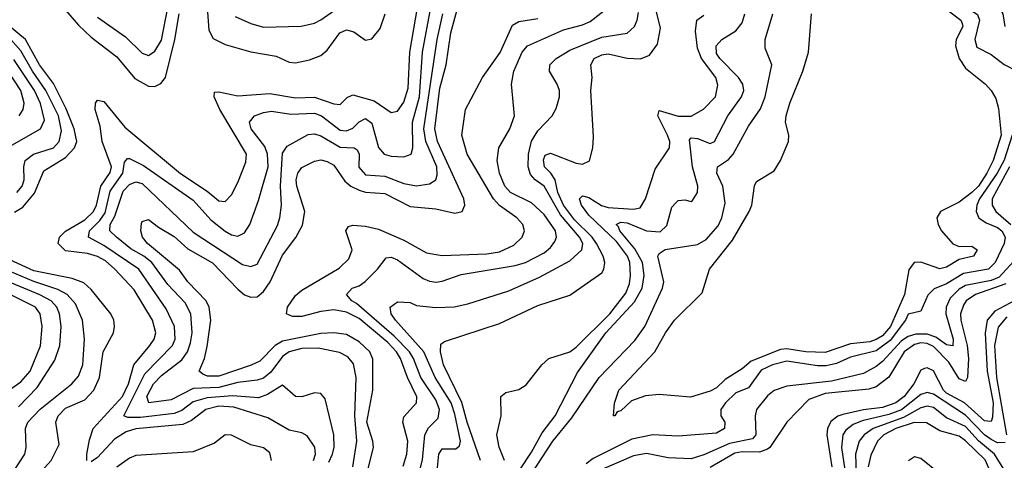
# Model space of a CAD drawing. Header units: inches. Extents: x 884549 to 1028252, y 526810 to 653624.
# Tile 989 of 1056: x 1013226 to 1016312, y 625810 to 627192. Entities that reach past the tile are written whole.
import ezdxf

# ---------------------------------------------------------------- set-up
doc = ezdxf.new("R2010")
doc.units = ezdxf.units.IN
doc.header["$MEASUREMENT"] = 0
doc.layers.add('B0612', color=7, linetype='Continuous')

msp = doc.modelspace()

# ---------------------------------------------------------------- linework, layer by layer
at = {"layer": 'B0612', "color": 5}
for points, elevation in [([(1016385.7, 627914.3), (1016295.8, 627884.2), (1016272.6, 627870), (1016150, 627756.5), (1016090, 627710.5), (1016082.9, 627690), (1016093.3, 627590), (1016080.6, 627530), (1016081.7, 627490), (1016123.6, 627403.6), (1016136, 627390), (1016169.3, 627369.3), (1016182.3, 627350), (1016180.9, 627330), (1016155, 627290), (1016150.8, 627270), (1016163.5, 627250), (1016227.5, 627207.5), (1016233.9, 627190), (1016218.8, 627130), (1016225.2, 627105.2), (1016270, 627082.2), (1016311.2, 627051.2), (1016352, 627030)], 1840), ([(1016350, 627871.5), (1016297.1, 627850), (1016202.1, 627770), (1016139.2, 627710), (1016125.5, 627690), (1016122.3, 627670), (1016130, 627590), (1016127.2, 627510), (1016140.6, 627470), (1016233, 627353), (1016235.9, 627290), (1016250, 627270.1), (1016296, 627230), (1016306.9, 627210), (1016313.4, 627170)], 1860), ([(1013301.4, 627301.4), (1013410, 627174.4), (1013450, 627136.5), (1013530, 627075.1), (1013587.2, 627007.2), (1013630, 626983), (1013650, 626982.6), (1013668.8, 626991.2), (1013682.6, 627010), (1013711.8, 627130), (1013725.7, 627210)], 2120), ([(1014309.3, 625750.7), (1014335.2, 625850), (1014333.2, 625870), (1014314.2, 625930), (1014333.1, 626030), (1014332.3, 626127.7), (1014323.3, 626150), (1014290, 626181.9), (1014250, 626204.7), (1014210, 626210), (1014170, 626208), (1014050, 626183.6), (1014026.5, 626170), (1013978.4, 626121.6), (1013951.3, 626108.7), (1013850, 626074.5), (1013814.1, 626074.1), (1013800.4, 626080.4), (1013788.3, 626090), (1013805.4, 626130), (1013813.2, 626166.8), (1013824.5, 626250), (1013820.2, 626290), (1013810.5, 626310.5), (1013753.2, 626370), (1013726.9, 626406.9), (1013626.2, 626490), (1013611.1, 626510), (1013606.1, 626530), (1013607.5, 626552.5), (1013610, 626559.3), (1013630, 626565.2), (1013660.9, 626540.9), (1013710, 626512.3), (1013753, 626473), (1013830, 626429.3), (1013910, 626346.9), (1013930, 626329.5), (1013950, 626321.4), (1013970, 626323.2), (1013990, 626339.8), (1014010.6, 626370), (1014050, 626453.3), (1014090.9, 626509.1), (1014112.7, 626547.3), (1014120.1, 626590), (1014094.3, 626670), (1014092.6, 626690), (1014097.5, 626710), (1014110, 626728.4), (1014150, 626748.6), (1014170, 626752.4), (1014190, 626747.3), (1014210, 626735.6), (1014245.4, 626685.4), (1014263.8, 626670), (1014290, 626656.8), (1014310, 626650.7), (1014370, 626647.1), (1014450, 626606.4), (1014530, 626598.7), (1014590, 626585.2), (1014612.2, 626590), (1014621, 626610), (1014617.4, 626630), (1014535.4, 626810), (1014527.3, 626850), (1014542.8, 626977.2), (1014563, 627050), (1014576.7, 627150), (1014604.9, 627255.1)], 2020), ([(1013901.3, 627201.3), (1013950, 627179.9), (1013990, 627168.2), (1014108.3, 627171.7), (1014150, 627180.9), (1014170, 627190.7), (1014270, 627262.3)], 2140), ([(1013436.4, 625810), (1013435.9, 625830), (1013445, 625875), (1013456.6, 625910), (1013548.2, 626010), (1013567.1, 626050), (1013583.8, 626110), (1013634.2, 626170), (1013647.7, 626190), (1013652.3, 626210), (1013642, 626250), (1013584.5, 626344.5), (1013524.4, 626410), (1013495.2, 626435.2), (1013470, 626449.1), (1013438.7, 626458.7), (1013370, 626467.5), (1013346.5, 626490), (1013350.8, 626510), (1013370, 626528.8), (1013430, 626564.4), (1013456.9, 626590), (1013466.3, 626610), (1013480.5, 626670), (1013510, 626712.8), (1013513.7, 626730), (1013484.1, 626810), (1013478.1, 626858.1), (1013462.1, 626910), (1013463.1, 626930), (1013470, 626939.5), (1013490, 626935), (1013555.1, 626855.1), (1013729.9, 626709.9), (1013813.7, 626653.7), (1013850, 626623.5), (1013870, 626621.7), (1013890, 626642.9), (1013910, 626681.2), (1013935, 626745), (1013936.8, 626770), (1013852.9, 626910), (1013835.2, 626950), (1013836, 626964), (1013850, 626965.4), (1013910, 626952.6), (1014010, 626960), (1014090, 626946.3), (1014150, 626949.1), (1014210, 626927.7), (1014230, 626925.8), (1014252.7, 626947.3), (1014270, 626956.6), (1014337.3, 626937.3), (1014390, 626900.2), (1014410, 626905), (1014430, 626932.9), (1014443.1, 626976.9), (1014448.2, 627090), (1014472.9, 627230)], 2080), ([(1014195, 625805), (1014206.6, 625830), (1014211.9, 625851.9), (1014210.3, 625890), (1014183, 626003), (1014170, 626019.5), (1014150, 626022), (1014110, 626009.3), (1014090, 626009.9), (1014050, 626045.6), (1014003.1, 626016.9), (1013974.1, 626005.9), (1013892.4, 626012.3), (1013813.7, 626006.3), (1013770, 625993.8), (1013733.7, 625966.3), (1013710, 625957.1), (1013604.3, 625944.3), (1013564.5, 625944.5), (1013552.1, 625950), (1013618.7, 626081.3), (1013704.5, 626170), (1013712.9, 626190), (1013711.1, 626230), (1013685, 626285), (1013599.8, 626410), (1013490, 626483.5), (1013441.4, 626510), (1013445.2, 626530), (1013477.5, 626562.5), (1013493.5, 626586.5), (1013510, 626653.7), (1013549.6, 626710), (1013554.8, 626745.2), (1013564, 626756), (1013570, 626756.6), (1013614.3, 626734.3), (1013770, 626625.4), (1013824.6, 626564.6), (1013870, 626528.2), (1013890, 626517.4), (1013910, 626513.4), (1013930, 626523.2), (1013947, 626550), (1013974.8, 626625.2), (1014004.2, 626730), (1014003, 626770), (1013994.1, 626794.1), (1013951.4, 626850), (1013946, 626870), (1013962, 626890), (1013990, 626900.4), (1014015.2, 626904.8), (1014075.8, 626895.8), (1014150, 626898.3), (1014171.5, 626890), (1014230, 626844.8), (1014250, 626843.1), (1014270, 626851.2), (1014290, 626871.1), (1014310, 626882), (1014330, 626866.8), (1014350.7, 626790.7), (1014367.9, 626770), (1014390, 626764), (1014430, 626761.6), (1014453.2, 626770), (1014457.8, 626790), (1014457, 626870), (1014478.5, 626950), (1014488.6, 627090), (1014514.6, 627230)], 2060), ([(1013470, 627199.1), (1013557.5, 627137.5), (1013610, 627086.9), (1013630, 627079.8), (1013636.4, 627083.6), (1013650, 627092.8), (1013670, 627127.2), (1013690.4, 627230)], 2140), ([(1013814, 627230), (1013818.9, 627158.9), (1013832.8, 627132.8), (1013870, 627113.8), (1013950.4, 627090.4), (1014030, 627077.5), (1014070, 627058.7), (1014090, 627056), (1014134.4, 627065.6), (1014170, 627079.8), (1014190, 627096.2), (1014229.1, 627150.9), (1014250, 627159.5), (1014273.5, 627153.5), (1014310, 627127.8), (1014330, 627131.8), (1014356.1, 627163.9), (1014371.6, 627210)], 2120), ([(1014480.3, 625779.7), (1014488.6, 625811.4), (1014495.7, 625890), (1014507.4, 625912.6), (1014537.7, 625942.3), (1014541.9, 625970), (1014530, 625999.9), (1014482.7, 626070), (1014460.4, 626130), (1014448.1, 626150), (1014400, 626200), (1014281.7, 626301.7), (1014266.6, 626310), (1014249.9, 626330.1), (1014268.4, 626350), (1014290, 626357.5), (1014308.8, 626371.2), (1014347.6, 626410), (1014374.7, 626445.3), (1014390, 626447.4), (1014410, 626439.2), (1014490, 626380.6), (1014510, 626371.8), (1014531, 626369), (1014550, 626371.7), (1014610, 626393.3), (1014779, 626421), (1014811.5, 626430), (1014870, 626460.4), (1014890, 626477.7), (1014903.2, 626496.8), (1014908.3, 626510), (1014904.9, 626530), (1014870, 626580.8), (1014830, 626617), (1014764.6, 626650), (1014746.4, 626670), (1014729.3, 626710.7), (1014722.6, 626750), (1014727.7, 626790), (1014761.7, 626850), (1014776.3, 626890), (1014767.3, 626990), (1014775.1, 627030), (1014800.6, 627090), (1014817.7, 627110), (1014930, 627159.7), (1014990, 627175.3), (1015013.8, 627186.2), (1015090, 627245.4)], 1960), ([(1014670.3, 625810), (1014628, 625930), (1014611.6, 625991.6), (1014554, 626110), (1014544.4, 626150), (1014545.9, 626174.1), (1014557.1, 626182.9), (1014730, 626238.8), (1014850, 626296), (1014950, 626327.6), (1015050, 626398), (1015056.6, 626410), (1015059.5, 626430), (1015055, 626450), (1015034.1, 626490), (1015019.7, 626510), (1014964.7, 626564.7), (1014930.6, 626610), (1014912.2, 626650), (1014903.7, 626690), (1014891, 626711), (1014871.2, 626730), (1014867.2, 626752.8), (1014873.1, 626766.9), (1014890, 626772.8), (1014970, 626742), (1014990, 626739.2), (1015011.2, 626748.8), (1015022.4, 626790), (1015024.5, 626824.5), (1015015.8, 626970), (1015020.1, 627010), (1015015.7, 627050), (1015026.8, 627070), (1015050, 627081.6), (1015070, 627084.4), (1015130, 627071.2), (1015171.5, 627068.5), (1015199.6, 627080.4), (1015225.1, 627114.9), (1015234.5, 627165.5), (1015213.5, 627250)], 1920), ([(1016127.1, 627227.1), (1016175.6, 627190), (1016179.3, 627179.3), (1016182.2, 627170), (1016161.2, 627130), (1016158.3, 627110), (1016170.4, 627070), (1016190, 627039.8), (1016252.9, 626990), (1016270.8, 626970), (1016284.9, 626944.9), (1016293.5, 626913.5), (1016302.1, 626830), (1016277, 626750), (1016257.2, 626710), (1016230.4, 626670), (1016210, 626649.5), (1016170, 626620.1), (1016111.8, 626590), (1016100.4, 626570), (1016104.1, 626550), (1016114.5, 626530), (1016150, 626488.9), (1016170, 626480.9), (1016210, 626481.6), (1016227.1, 626470), (1016214.6, 626450), (1016170, 626439.5), (1016130, 626415.4), (1016110, 626411), (1016050, 626431.2), (1016029.2, 626430), (1016012.3, 626407.7), (1015998.6, 626330), (1015955, 626230), (1015930, 626200.8), (1015910, 626189), (1015890, 626182.2), (1015830, 626175.9), (1015750, 626148.3), (1015690, 626150.1), (1015630, 626159.7), (1015610, 626157.3), (1015518.7, 626121.3), (1015490, 626096.8), (1015436.6, 626063.4), (1015410, 626037.6), (1015390, 626026.6), (1015328, 626008), (1015230, 626016.7), (1015187.2, 626012.8), (1015143.4, 625996.6), (1015110, 625965.4), (1015098, 625962), (1015090.8, 625949.3), (1015087.3, 625950), (1015089.8, 625989.8), (1015103.6, 626030), (1015216.8, 626150), (1015250, 626210.3), (1015278, 626250), (1015364.6, 626335.4), (1015387.9, 626410), (1015459.9, 626500.1), (1015512.2, 626590), (1015520.4, 626610), (1015528.8, 626671.2), (1015535.2, 626684.8), (1015590, 626717.6), (1015610, 626750.6), (1015635.3, 626810), (1015636.5, 626830), (1015626, 626870), (1015627.8, 626890), (1015639.2, 626930), (1015680.6, 627030), (1015698.4, 627090), (1015707.1, 627210)], 1820), ([(1014269.6, 625790), (1014282.7, 625870), (1014276.3, 625950), (1014280.9, 626070), (1014272.3, 626112.3), (1014254.6, 626134.6), (1014228.3, 626148.3), (1014161.4, 626161.4), (1014110, 626160.5), (1014070.1, 626150), (1014050, 626135.9), (1014013.1, 626086.9), (1013990, 626067.7), (1013970, 626061.2), (1013910, 626054.5), (1013850, 626038.5), (1013770, 626035.2), (1013700.5, 625999.5), (1013630.9, 625990.9), (1013624.2, 626010), (1013645, 626050), (1013670, 626075.9), (1013734.3, 626125.7), (1013751.4, 626150), (1013761.7, 626178.3), (1013766.6, 626210), (1013762.7, 626270), (1013744.5, 626304.5), (1013690, 626361.8), (1013640, 626430), (1013615.5, 626450), (1013573.8, 626473.8), (1013528.9, 626510), (1013509, 626530), (1013509.5, 626550), (1013524.2, 626575.8), (1013550, 626654.1), (1013570, 626674.9), (1013590, 626683.2), (1013610, 626678.5), (1013770, 626525.7), (1013924.6, 626424.6), (1013950, 626417.5), (1013970, 626424.9), (1014033.9, 626546.1), (1014041.6, 626570), (1014046.4, 626610), (1014043.1, 626670), (1014050, 626773.6), (1014064.7, 626795.3), (1014130, 626832), (1014150, 626833.5), (1014170, 626827.2), (1014230, 626792.4), (1014274.7, 626790), (1014283.6, 626783.6), (1014289.6, 626770), (1014289.3, 626729.3), (1014310, 626705.2), (1014370, 626700.7), (1014430, 626677.6), (1014470, 626670.4), (1014510, 626677), (1014529.9, 626690.1), (1014534.5, 626705.5), (1014533.4, 626730), (1014498.4, 626810), (1014492.1, 626850), (1014534.4, 627130), (1014552.1, 627210)], 2040), ([(1014427.9, 625792.1), (1014439.7, 625830), (1014442.5, 625870), (1014426.8, 625930), (1014430, 625946.7), (1014469.4, 625990), (1014470.3, 626009.7), (1014441.2, 626070), (1014419.7, 626130), (1014407.1, 626150), (1014379.8, 626179.8), (1014290, 626254.4), (1014250, 626274.5), (1014210, 626282.3), (1014170, 626277.3), (1014110, 626261.6), (1014081.1, 626261.1), (1014062.4, 626270), (1014065.6, 626290), (1014090, 626327.3), (1014110, 626343.7), (1014227, 626413), (1014257.7, 626442.3), (1014267.7, 626470), (1014248, 626530), (1014256.2, 626543.8), (1014270, 626547.7), (1014310, 626544.3), (1014350, 626534.9), (1014430, 626500.7), (1014500.4, 626460.4), (1014550, 626452.3), (1014690, 626457.4), (1014730, 626464.1), (1014774.9, 626485.1), (1014800.4, 626510), (1014807.6, 626530), (1014802.7, 626550), (1014784.3, 626570), (1014730, 626608.8), (1014711, 626630), (1014628.3, 626770), (1014611.9, 626830), (1014623.2, 626910), (1014676.3, 627010), (1014731.3, 627088.7), (1014770, 627174.5), (1014790, 627185.9), (1014850, 627195.8)], 1980), ([(1014533.3, 625766.7), (1014539.7, 625830), (1014550, 625846.6), (1014593.3, 625846.7), (1014604.7, 625855.3), (1014607.8, 625870), (1014590, 625955.2), (1014577.9, 625990), (1014527.7, 626070), (1014492.6, 626150), (1014403.9, 626250), (1014390.5, 626270), (1014386.8, 626290), (1014410, 626306.8), (1014450, 626305.5), (1014470, 626295.7), (1014530, 626289), (1014588.1, 626291.9), (1014630, 626300.6), (1014758.7, 626341.3), (1014855.5, 626384.5), (1014950, 626436.2), (1014987.2, 626470), (1014990.7, 626490), (1014980.1, 626510), (1014920.4, 626580.4), (1014870, 626669.9), (1014841.5, 626690), (1014826.7, 626706.7), (1014819.8, 626730), (1014820.7, 626770), (1014829.5, 626810.5), (1014850, 626843.3), (1014894.4, 626890), (1014906.8, 626913.2), (1014917.7, 626950), (1014917.5, 626970), (1014910, 626989.6), (1014886.5, 627030), (1014887.9, 627050), (1014907.4, 627070), (1014950, 627095.7), (1015050, 627137.2), (1015130, 627149), (1015152.6, 627170), (1015161.6, 627190), (1015165.4, 627214.6)], 1940), ([(1014719.9, 625670), (1014830, 625835.9), (1014863.2, 625896.8), (1014904.1, 625950), (1014974.5, 626085.5), (1015063, 626210), (1015152.5, 626307.5), (1015177.1, 626350), (1015182.6, 626390), (1015177.5, 626430), (1015153.5, 626473.5), (1015106.3, 626530), (1015102.6, 626542.6), (1015094.9, 626550), (1015110, 626556.8), (1015130, 626554.7), (1015190, 626529.5), (1015232.9, 626527.1), (1015254, 626546), (1015270, 626604.2), (1015282.5, 626617.5), (1015290, 626624.4), (1015310, 626626.5), (1015330, 626622), (1015334.7, 626625.3), (1015349.7, 626650), (1015351.5, 626670), (1015334.5, 626730), (1015325, 626814.9), (1015330, 626821.2), (1015350, 626819.5), (1015390, 626803.4), (1015403.5, 626810), (1015445.7, 626890), (1015488.5, 626950), (1015495.3, 626970), (1015491.9, 626990), (1015478.4, 627010), (1015420.1, 627070), (1015410, 627086.1), (1015409, 627110), (1015426.2, 627130), (1015470, 627156.8), (1015490, 627181.6), (1015498.8, 627210)], 1860), ([(1014744.9, 625810), (1014728.9, 625851.1), (1014721.1, 625890), (1014734.6, 625950), (1014734, 626010), (1014750, 626023.2), (1014790, 626032.7), (1014813.5, 626046.5), (1014862.4, 626110), (1014884.2, 626130), (1014950, 626150.5), (1014970, 626165.3), (1015075, 626270), (1015125.6, 626334.4), (1015136.9, 626363.1), (1015140.7, 626390), (1015137.6, 626430), (1015130.7, 626450), (1015096.4, 626496.4), (1015010, 626578.8), (1014986.4, 626610), (1014980.5, 626630), (1014990, 626639.9), (1015010, 626634.6), (1015049.4, 626609.4), (1015070, 626603), (1015150, 626597.4), (1015170, 626602.2), (1015186.9, 626630), (1015217.1, 626723), (1015262.9, 626790), (1015263.5, 626810), (1015256.6, 626830), (1015225.4, 626890), (1015230, 626906.5), (1015289.6, 626889.6), (1015330.5, 626889.5), (1015368.8, 626911.2), (1015407.1, 626950), (1015414.1, 626985.9), (1015408, 627010), (1015362.5, 627070), (1015350, 627102.9), (1015343.8, 627156.2), (1015348.4, 627190), (1015370, 627205.9)], 1880), ([(1014792.4, 625710), (1014897.2, 625870), (1014956.2, 625943.8), (1015042.4, 626070), (1015153.7, 626186.3), (1015184.8, 626230), (1015240.8, 626350), (1015245, 626370), (1015225.6, 626450), (1015230, 626459), (1015248.7, 626471.3), (1015350, 626486.4), (1015377.3, 626502.7), (1015414.6, 626545.4), (1015426.9, 626570), (1015436.6, 626616.6), (1015429.9, 626670), (1015410.4, 626710), (1015412.5, 626730), (1015447.1, 626752.9), (1015462.4, 626770), (1015510, 626857.4), (1015547.8, 626912.2), (1015562.2, 626950), (1015583.1, 627050), (1015562, 627102), (1015561.8, 627130), (1015586.3, 627210)], 1840), ([(1013210, 626588), (1013236.2, 626603.8), (1013272.6, 626647.4), (1013301.8, 626718.2), (1013370, 626759.5), (1013397.6, 626790), (1013404.6, 626810), (1013396.6, 626850), (1013372, 626912), (1013331.6, 626991.6), (1013288.4, 627050), (1013244.5, 627130), (1013190, 627174.5)], 2120), ([(1013216.9, 626650), (1013233.9, 626670), (1013239.9, 626690), (1013238.9, 626730), (1013243.4, 626750), (1013269.7, 626770.3), (1013331.7, 626790), (1013349.7, 626810.3), (1013356.9, 626843.1), (1013347.2, 626890), (1013308.4, 626970), (1013265.8, 627030), (1013230, 627093.6), (1013198.1, 627130)], 2140), ([(1013186.7, 626790), (1013290.8, 626849.2), (1013303.3, 626876.7), (1013291.1, 626928.9), (1013272, 626970), (1013207.2, 627067.2)], 2160), ([(1013224.6, 626890), (1013237.1, 626910), (1013239.6, 626930), (1013229.7, 626970), (1013190, 627029.9)], 2180), ([(1016336, 626830), (1016310.9, 626750.9), (1016289.6, 626710), (1016234.4, 626630), (1016225.1, 626610), (1016223.7, 626590), (1016232, 626570), (1016254.7, 626554.7), (1016290, 626540.2), (1016303.5, 626530), (1016314.6, 626510), (1016311, 626490), (1016283, 626430), (1016261.7, 626410), (1016183.8, 626396.2), (1016130, 626364.1), (1016092.1, 626347.9), (1016071.6, 626328.4), (1016050, 626277.6), (1016010, 626269), (1016001.5, 626250), (1015953.7, 626186.3), (1015910, 626153.8), (1015830, 626133.7), (1015785.8, 626114.2), (1015753.5, 626106.5), (1015726, 626106), (1015630, 626121.5), (1015584.8, 626110), (1015550, 626092.8), (1015510, 626037.8), (1015470, 626021.9), (1015437.5, 625990), (1015423.5, 625970), (1015423.7, 625950), (1015435.9, 625930), (1015434.4, 625910), (1015410, 625895.9), (1015290, 625886), (1015210, 625890.7), (1015143.9, 625876.1), (1015023.7, 625816.3), (1015001, 625799)], 1840), ([(1016328.1, 626730), (1016274, 626630), (1016273.6, 626610), (1016284.8, 626590), (1016331.6, 626550)], 1860), ([(1013166.9, 625610), (1013230, 625705.6), (1013325, 625810), (1013350, 625860.4), (1013339.6, 625930), (1013346.9, 625950), (1013370, 625974), (1013430, 625999.9), (1013458, 626030), (1013475.7, 626070), (1013488, 626150), (1013520.1, 626210), (1013523.5, 626230), (1013520.6, 626250), (1013511.3, 626270), (1013450, 626346), (1013426.6, 626366.6), (1013390, 626379.8), (1013270, 626404.3), (1013130, 626467.7)], 2120), ([(1016373.8, 626470), (1016295.8, 626384.2), (1016270, 626373.6), (1016190, 626358.2), (1016170, 626347.1), (1016141.6, 626318.4), (1016129.6, 626290.4), (1016128.9, 626270), (1016151.4, 626190), (1016150, 626169.2), (1016130, 626172.3), (1016096.8, 626196.8), (1016070, 626205.8), (1016034.4, 626205.6), (1016010, 626198.9), (1015990, 626184.9), (1015930, 626120.1), (1015910, 626104), (1015870, 626082.9), (1015770, 626058.3), (1015630, 626043.1), (1015590, 626028.7), (1015570, 626012.2), (1015534.8, 625970), (1015530.5, 625949.5), (1015533.5, 625890), (1015522.4, 625877.6), (1015450, 625862.6), (1015370, 625827.2), (1015330, 625815.2), (1015258.3, 625818.3), (1015190, 625831.9), (1015150, 625824.3), (1015050, 625781.8)], 1860), ([(1013177.1, 625730), (1013242.4, 625830), (1013246.5, 625850), (1013244.1, 625910), (1013251.8, 625930), (1013289.8, 625970.2), (1013389.3, 626050), (1013410, 626073.6), (1013423.8, 626110), (1013429.4, 626190), (1013422.8, 626250), (1013400.4, 626300.4), (1013374.8, 626330), (1013345.7, 626345.7), (1013270, 626370.6), (1013150, 626420.9)], 2140), ([(1013221.8, 625978.2), (1013281.2, 626038.8), (1013335.9, 626124.1), (1013352.1, 626170), (1013355.7, 626230), (1013351.2, 626270), (1013342.3, 626290), (1013324.5, 626310), (1013289.5, 626329.5), (1013150, 626386.4)], 2160), ([(1016316.4, 626363.6), (1016221.7, 626330), (1016192.5, 626310), (1016183.5, 626296.5), (1016174.8, 626270), (1016175.4, 626250), (1016195, 626170), (1016199.2, 626130), (1016195.9, 626070), (1016190, 626057.8), (1016170, 626065.8), (1016137.6, 626117.6), (1016090, 626166.7), (1016070, 626176.6), (1016050, 626178.4), (1016030, 626173.9), (1015997.5, 626150), (1015949.5, 626070.5), (1015910, 626040.8), (1015887.1, 626032.9), (1015750, 626019.6), (1015699, 626001), (1015629.7, 625930.3), (1015577.2, 625850), (1015570, 625845.3), (1015544, 625836), (1015490, 625837), (1015467.2, 625832.8), (1015390, 625787.3)], 1880), ([(1013163, 626010), (1013230, 626056.2), (1013258.8, 626090), (1013290.7, 626169.3), (1013296.8, 626230), (1013290.5, 626270), (1013275.6, 626290), (1013196.6, 626330)], 2180), ([(1016360.2, 626319.8), (1016281.7, 626278.3), (1016258.4, 626250), (1016251.4, 626208.6), (1016258, 626090), (1016276.8, 625990), (1016274.6, 625945.4), (1016270, 625931.8), (1016250, 625933.7), (1016186.6, 625990), (1016130, 626021.1), (1016121, 626030), (1016090, 626090.5), (1016070, 626100.7), (1016061.7, 626098.3), (1016050, 626093.3), (1016028.1, 626050), (1015998, 626010), (1015971.7, 625990), (1015930, 625975.7), (1015870, 625968.7), (1015805.8, 625954.2), (1015790, 625948.4), (1015768.2, 625931.8), (1015757.9, 625910), (1015755.6, 625890), (1015771.5, 625790)], 1920), ([(1016319.6, 626260.4), (1016292.1, 626227.8), (1016281.3, 626170), (1016287.7, 626070), (1016318.4, 625890)], 1940), ([(1016313.9, 625866.1), (1016290, 625865.4), (1016270, 625876), (1016250, 625890.6), (1016190, 625952.2), (1016090, 626017.4), (1016070, 626022.6), (1016050, 626016.7), (1015990, 625968.6), (1015950, 625953.9), (1015865.9, 625934.1), (1015837.9, 625922.1), (1015814.7, 625905.3), (1015805.9, 625890), (1015801.7, 625850), (1015822.5, 625710)], 1940), ([(1014146.6, 625810), (1014152.6, 625830), (1014151.2, 625851.2), (1014127.1, 625887.2), (1014110, 625896.1), (1014070, 625904.9), (1014003.8, 625943.8), (1013897.4, 625977.4), (1013850, 625979.9), (1013809.2, 625970), (1013764.5, 625935.5), (1013737.5, 625922.5), (1013590, 625908.5), (1013559.9, 625900.1), (1013522.9, 625877.1), (1013470, 625819.6), (1013450, 625805.6)], 2080), ([(1016310, 625782.9), (1016281.4, 625830), (1016231.3, 625871.3), (1016190, 625916.6), (1016130, 625943.3), (1016090, 625976.3), (1016070, 625980), (1016050, 625974.9), (1015995.4, 625944.6), (1015900.3, 625910), (1015872.3, 625890), (1015856.5, 625870), (1015845.1, 625830), (1015847.6, 625770)], 1960), ([(1016278.4, 625750), (1016252.1, 625812.1), (1016190, 625871.7), (1016170, 625886.2), (1016110, 625903), (1016067.9, 625927.9), (1016028.8, 625928.8), (1015971.9, 625910), (1015933.9, 625890), (1015914.5, 625870), (1015893.6, 625826.4), (1015885.4, 625790)], 1980), ([(1014015.5, 625810), (1014010, 625833.7), (1013990, 625849.2), (1013950, 625858.6), (1013890, 625889.4), (1013870, 625889.9), (1013836.1, 625863.9), (1013770, 625837.3), (1013590, 625825.7), (1013570, 625817.1), (1013530, 625789)], 2120), ([(1016110, 625768.2), (1016050, 625815.6), (1016030, 625820.9), (1016011.8, 625808.2)], 2020)]:
    msp.add_lwpolyline(points, dxfattribs=dict(at, elevation=elevation))

doc.saveas('drawing.dxf')
